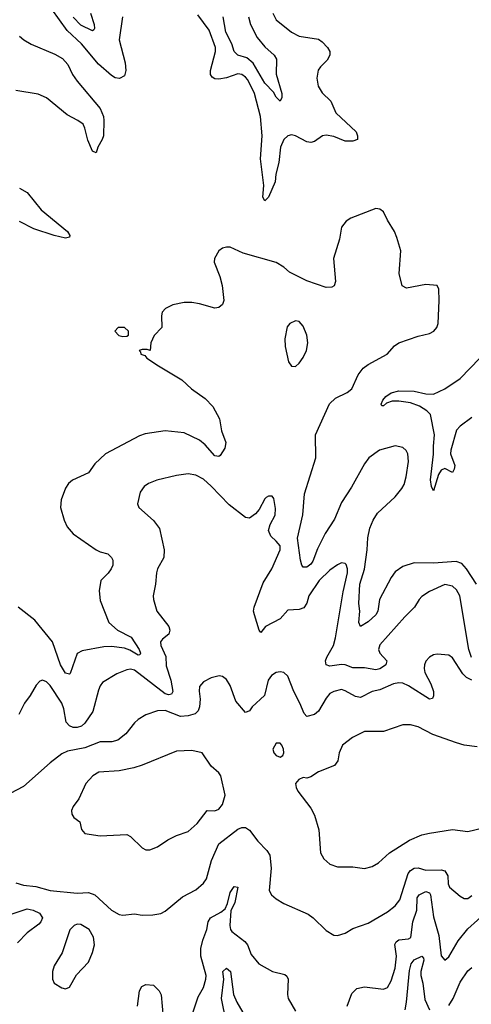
# Model space of a CAD drawing. Header units: inches. Extents: x 1694797 to 1849917, y 907313 to 1017959.
# Tile 467 of 656: x 1773391 to 1775748, y 981939 to 987075. Entities that reach past the tile are written whole.
import ezdxf

# ---------------------------------------------------------------- set-up
doc = ezdxf.new("R2010")
doc.units = ezdxf.units.IN
doc.header["$MEASUREMENT"] = 0
doc.layers.add('B7978', color=7, linetype='Continuous')

msp = doc.modelspace()

# ---------------------------------------------------------------- linework, layer by layer
at = {"layer": 'B7978', "color": 5}
for points, elevation in [([(1773926.9, 987090), (1773909.3, 986970), (1773941.4, 986850), (1773944.9, 986810), (1773937.3, 986782.7), (1773912.3, 986767.7), (1773890, 986771.9), (1773870, 986784.1), (1773802.9, 986842.9), (1773713.6, 986950), (1773638.2, 987018.2), (1773558.6, 987130)], 680), ([(1773760.4, 987110), (1773779.5, 987050), (1773781.2, 987030), (1773777.6, 987022.4), (1773770, 987017.6), (1773710, 987046.9), (1773670, 987088.9)], 660), ([(1774711.3, 987110), (1774730, 987074.9), (1774810.1, 987010.1), (1774850, 986988.7), (1774950, 986973.4), (1774970, 986960.3), (1774996.9, 986930), (1775009, 986910), (1775010.2, 986890), (1774996.1, 986863.9), (1774960.8, 986830), (1774948.9, 986811.1), (1774941.5, 986770), (1774949, 986729), (1774970, 986693.8), (1775014.7, 986650), (1775040.2, 986590), (1775146.7, 986490), (1775154, 986470), (1775154.3, 986450), (1775130, 986441.5), (1775090, 986442.1), (1775030, 986465.3), (1774990, 986473.1), (1774970.7, 986469.3), (1774930, 986439.8), (1774910, 986434.9), (1774890, 986437.9), (1774830, 986469.3), (1774810, 986474.1), (1774790, 986469.1), (1774770, 986450.7), (1774751.5, 986410), (1774743.7, 986330), (1774727.6, 986270), (1774724, 986230), (1774690, 986149.7), (1774670, 986129.8), (1774659.8, 986150), (1774665.2, 986210), (1774648.5, 986348.6), (1774655.7, 986470), (1774647.9, 986570), (1774616.6, 986690), (1774580.9, 986760.9), (1774570, 986776.2), (1774550, 986789.9), (1774530, 986792.8), (1774470, 986772.4), (1774430, 986765.3), (1774410, 986766.1), (1774394.8, 986774.8), (1774387, 986790), (1774386.5, 986810), (1774413.4, 986910), (1774412.5, 986930), (1774380, 987020), (1774320, 987100)], 680), ([(1774585.8, 987090), (1774595.9, 987050), (1774630, 986982.4), (1774670, 986933.8), (1774719, 986890), (1774731.5, 986870), (1774730.2, 986790.2), (1774758.6, 986690), (1774759.6, 986670), (1774750.3, 986649.7), (1774730, 986671.6), (1774716.3, 986696.3), (1774670, 986744.3), (1774609.2, 986849.2), (1774575.6, 986875.6), (1774529.7, 986890), (1774510, 986909.7), (1774498.1, 986950), (1774466.3, 987010), (1774453.2, 987090)], 660), ([(1773390.3, 986990), (1773411.8, 986970), (1773450, 986946.8), (1773574.8, 986894.8), (1773613.5, 986873.5), (1773641.3, 986841.3), (1773665.9, 986790), (1773690, 986753.8), (1773811.4, 986611.4), (1773828.1, 986570), (1773829.5, 986550), (1773827.6, 986470), (1773820.9, 986450), (1773799, 986410), (1773790, 986381.2), (1773770, 986389.3), (1773746.5, 986446.5), (1773730.7, 986510), (1773721.5, 986530), (1773695.1, 986550), (1773639.3, 986579.3), (1773530, 986667.8), (1773486.8, 986686.8), (1773370, 986706.1)], 680), ([(1773390, 986196.1), (1773430, 986174.5), (1773502.6, 986082.6), (1773639.6, 985970), (1773652.7, 985950), (1773650, 985941.2), (1773630, 985935.4), (1773570.2, 985949.8), (1773464.7, 985984.7), (1773390, 986022.4)], 680), ([(1775774.6, 984130), (1775722.8, 984210), (1775698.3, 984238.3), (1775669.5, 984249.5), (1775550, 984240.1), (1775450, 984242), (1775390, 984223.4), (1775350, 984194.9), (1775330, 984165.8), (1775269.3, 984050), (1775260.5, 983990), (1775250, 983971.4), (1775210, 983934.4), (1775170, 983909.7), (1775161, 983930), (1775166.4, 983990), (1775161, 984030), (1775165.8, 984130), (1775190.6, 984209.4), (1775204.9, 984310), (1775208.2, 984371.8), (1775217.7, 984422.3), (1775235, 984465), (1775258.9, 984501.1), (1775350, 984586.3), (1775386, 984630), (1775397, 984650), (1775408, 984690), (1775419.6, 984770), (1775416.3, 984810), (1775408.3, 984828.3), (1775390, 984844.4), (1775350, 984852), (1775268.2, 984830), (1775212.2, 984790), (1775190, 984758.4), (1775122.9, 984637.1), (1775070, 984555.8), (1775033.3, 984470), (1774985.9, 984394.1), (1774945.7, 984314.3), (1774920.1, 984250), (1774910, 984234.8), (1774890, 984219.8), (1774870, 984219.7), (1774862.7, 984230), (1774856.3, 984256.3), (1774840.5, 984370), (1774868.3, 984491.8), (1774877.7, 984602.3), (1774936.6, 984790), (1774934.9, 984910), (1775008.5, 985071.5), (1775038.7, 985101.3), (1775099.2, 985130), (1775125, 985150), (1775156.6, 985223.4), (1775183, 985257), (1775210, 985276.6), (1775308.2, 985330), (1775346.5, 985373.5), (1775370, 985389.1), (1775470, 985424.4), (1775530, 985437.7), (1775553, 985450), (1775568.3, 985470), (1775574.2, 985490), (1775579.8, 985610), (1775578, 985670), (1775569.3, 985689.3), (1775510, 985693.3), (1775410, 985674), (1775387.6, 985687.6), (1775371.9, 985751.9), (1775379.8, 985870), (1775358.9, 985938.9), (1775346.6, 985970), (1775309.7, 986030), (1775290, 986072.3), (1775270, 986087.3), (1775250, 986089.6), (1775119.3, 986040.7), (1775095.1, 986024.9), (1775070, 985993.2), (1775059.6, 985930), (1775027.9, 985830), (1775039.3, 985710), (1775032.6, 985687.4), (1775020.2, 985679.8), (1774990, 985678.5), (1774890, 985712.2), (1774798.8, 985758.8), (1774770, 985783.9), (1774730, 985808.5), (1774557.2, 985857.2), (1774490, 985889.3), (1774470, 985889.4), (1774450, 985883.7), (1774430, 985869.3), (1774406.7, 985830), (1774406.4, 985810), (1774436.1, 985736.1), (1774448, 985688), (1774455.6, 985610), (1774448.5, 985590), (1774430, 985574.3), (1774410, 985569.8), (1774330, 985593.8), (1774290, 985599.8), (1774250, 985599.3), (1774190, 985588.3), (1774151.4, 985568.6), (1774135.3, 985550), (1774130.3, 985530), (1774132.2, 985470), (1774093, 985427), (1774076, 985390), (1774072, 985350), (1774055.3, 985355.3), (1774030, 985355.3), (1774014, 985350), (1774022, 985342), (1774022.8, 985330), (1774043.4, 985323.4), (1774054.8, 985310), (1774114.9, 985270), (1774236.7, 985196.7), (1774287.4, 985150), (1774358.9, 985098.9), (1774398, 985058), (1774433.1, 984993.1), (1774444, 984930), (1774467.5, 984870), (1774460.7, 984839.3), (1774437.5, 984802.5), (1774430, 984796.2), (1774410, 984800.5), (1774358.2, 984858.2), (1774330, 984881.4), (1774250, 984919.8), (1774149.4, 984930.6), (1774045, 984915), (1774015.6, 984904.4), (1773838.4, 984810), (1773782.2, 984757.8), (1773749.3, 984710.7), (1773666.5, 984673.5), (1773645, 984655), (1773630, 984632), (1773607.9, 984570), (1773604.7, 984530), (1773623.8, 984463.8), (1773638.9, 984430), (1773670, 984393.4), (1773790.4, 984310), (1773810, 984299.1), (1773850, 984288.5), (1773870, 984270.6), (1773876.4, 984256.4), (1773877.7, 984230), (1773869.1, 984210), (1773852.8, 984187.2), (1773814, 984150), (1773804.8, 984095.2), (1773810, 984045.5), (1773856.1, 983930), (1773901.6, 983890), (1773973.5, 983853.5), (1774014, 983790), (1774021.5, 983770), (1774017.9, 983762.1), (1774010, 983759.4), (1773966.3, 983786.3), (1773937.5, 983797.5), (1773870, 983805.2), (1773830, 983804.4), (1773716.4, 983783.6), (1773690, 983769.2), (1773654.6, 983665.4), (1773650, 983661.3), (1773630, 983665.8), (1773603, 983710), (1773562, 983830), (1773470, 983942.5), (1773382.5, 984010)], 720), ([(1775750, 984999.8), (1775690, 984954.8), (1775670, 984933.5), (1775641.3, 984830), (1775640.1, 984810), (1775661.8, 984750), (1775658.1, 984730), (1775650, 984713.7), (1775610, 984734.5), (1775590, 984725), (1775576.7, 984703.2), (1775550, 984617), (1775540.2, 984640.2), (1775534.9, 984674.9), (1775550.9, 984809.1), (1775549.9, 984850), (1775556.6, 984910), (1775535.5, 985015.5), (1775515.3, 985035.3), (1775478.3, 985058.3), (1775430, 985076.1), (1775370, 985084.5), (1775335.5, 985084.5), (1775305.1, 985074.9), (1775290, 985061.6), (1775280.6, 985060.6), (1775276.9, 985070), (1775286.5, 985090), (1775301.9, 985110), (1775330, 985128.9), (1775370, 985139), (1775450, 985137.9), (1775510, 985123.2), (1775550, 985121.5), (1775610, 985148.9), (1775690, 985203), (1775792.9, 985310)], 680), ([(1775748.2, 983748.2), (1775735.6, 983790), (1775687.2, 984070), (1775670, 984101.1), (1775650, 984119.7), (1775610, 984128.3), (1775530, 984092.6), (1775490, 984066), (1775475.3, 984050), (1775452, 984010), (1775400.3, 983959.7), (1775270, 983813.3), (1775263.7, 983790), (1775270.2, 983770), (1775306.7, 983730), (1775301.8, 983710), (1775290, 983700.3), (1775270, 983688.7), (1775250, 983684.4), (1775190, 983693.9), (1775130, 983694.7), (1775090, 983709), (1775071, 983711), (1775010, 983702.8), (1774990, 983709.7), (1774987.2, 983730), (1774993.3, 983750), (1775028, 983810), (1775039, 983850), (1775078.7, 984090), (1775101.4, 984190), (1775102.3, 984210), (1775093.9, 984233.9), (1775090, 984238.4), (1775070, 984241.6), (1775050, 984231.3), (1775010, 984203.5), (1774953.6, 984150), (1774899.6, 984070), (1774889.3, 984030.7), (1774873, 984007), (1774850, 983997.7), (1774790, 983994.3), (1774750.8, 983949.2), (1774674.4, 983910), (1774650, 983878), (1774640.7, 983890), (1774616.2, 983970), (1774611.5, 983990), (1774613.8, 984010), (1774661.7, 984138.3), (1774706.2, 984210), (1774751.1, 984310), (1774749.8, 984330), (1774730, 984355.6), (1774700.7, 984380.7), (1774689.6, 984410), (1774698.8, 984441.2), (1774723.5, 984490), (1774725.8, 984525.8), (1774718, 984578), (1774708.9, 984588.9), (1774690, 984589), (1774678, 984582), (1774670, 984575.3), (1774639.9, 984520.1), (1774621.7, 984498.3), (1774590, 984475.1), (1774570, 984478), (1774483.8, 984543.8), (1774390, 984642.7), (1774350, 984678.7), (1774310, 984699.3), (1774270, 984706.4), (1774210, 984697.6), (1774107.4, 984672.6), (1774063.4, 984656.6), (1774040.7, 984639.3), (1774019.5, 984610), (1774006, 984550), (1774013.4, 984530), (1774090, 984462), (1774121.1, 984421.1), (1774145.7, 984310), (1774142.6, 984270), (1774110.3, 984210), (1774104.6, 984190), (1774099.6, 984130), (1774087, 984070), (1774088.8, 984050), (1774107.4, 983990), (1774170, 983910.3), (1774175, 983890), (1774168.8, 983870), (1774135.9, 983844.1), (1774126, 983830), (1774126.9, 983810), (1774152.8, 983752.8), (1774155.4, 983704.6), (1774179.4, 983630), (1774190.1, 983570), (1774182.9, 983557.1), (1774170, 983552.7), (1774150, 983559.4), (1773990, 983682.2), (1773970, 983687.7), (1773950, 983684.4), (1773897.6, 983662.4), (1773823, 983617), (1773810, 983599.5), (1773801.9, 983578.2), (1773773.3, 983466.8), (1773730, 983405.1), (1773714, 983390), (1773690, 983382.7), (1773670, 983383.7), (1773650, 983390.8), (1773633.8, 983410), (1773620.7, 983480.7), (1773610.3, 983510.3), (1773550, 983602.9), (1773530, 983620.9), (1773510, 983629.3), (1773495.9, 983624.1), (1773476.1, 983603.9), (1773446, 983550), (1773416.4, 983510), (1773386.4, 983450)], 740), ([(1775750, 983630.3), (1775723.2, 983643.2), (1775702.9, 983662.9), (1775650, 983746.3), (1775630, 983759.6), (1775570, 983764.7), (1775550, 983761.3), (1775530, 983749.6), (1775510.2, 983729.8), (1775502.8, 983710), (1775501.1, 983690), (1775505.4, 983670), (1775536.5, 983610), (1775550, 983570.8), (1775551.3, 983548.7), (1775545.8, 983534.2), (1775529.5, 983530), (1775420.7, 983600.7), (1775390, 983614), (1775370, 983615.5), (1775341.3, 983610), (1775270, 983579.5), (1775229.6, 983570.4), (1775170, 983540.2), (1775143.9, 983543.9), (1775090, 983574.8), (1775070, 983581), (1775030, 983571), (1775010, 983559.7), (1774990, 983536.2), (1774951.2, 983468.8), (1774930, 983450.9), (1774890, 983439.7), (1774875.2, 983455.2), (1774853.7, 983510), (1774821.2, 983570), (1774790.8, 983650.8), (1774770, 983669.6), (1774750, 983673), (1774730, 983669.6), (1774705.1, 983654.9), (1774688.2, 983630), (1774667.7, 983550), (1774604.9, 983490), (1774590, 983469.2), (1774570, 983461.2), (1774519.6, 983519.6), (1774490, 983601.2), (1774470, 983632.7), (1774450, 983649.4), (1774431.9, 983651.9), (1774390, 983641.6), (1774350, 983620.5), (1774330, 983596), (1774327.1, 983572.9), (1774333, 983530), (1774328.8, 983490), (1774323, 983470), (1774306, 983454), (1774270, 983443.6), (1774230, 983439.6), (1774150, 983471.1), (1774110.2, 983469.8), (1774050, 983448.4), (1774010, 983424.4), (1773990, 983406.6), (1773944.4, 983350), (1773903.5, 983316.5), (1773871.8, 983308.2), (1773810, 983308.2), (1773730, 983277.6), (1773640.2, 983259.8), (1773610, 983245.1), (1773550, 983198.7), (1773410, 983075.8), (1773341.6, 983038.4)], 760), ([(1775778.3, 983281.7), (1775710, 983291), (1775670, 983302.3), (1775547.1, 983347.1), (1775470, 983385.7), (1775430, 983396), (1775390, 983397.2), (1775290, 983362.2), (1775190, 983361.7), (1775128, 983330), (1775076.4, 983290), (1775058.7, 983250), (1775051.5, 983208.5), (1775034.7, 983185.3), (1774950, 983151.6), (1774910, 983125.2), (1774890, 983119.3), (1774870, 983122), (1774847.5, 983112.5), (1774830.6, 983090), (1774833.4, 983070), (1774842, 983050), (1774910, 982962), (1774930, 982924.9), (1774951.3, 982848.7), (1774960.3, 982730), (1774977.3, 982697.3), (1775010, 982670.4), (1775050, 982656.5), (1775130, 982655.3), (1775190, 982647.6), (1775230, 982657.4), (1775263.3, 982676.7), (1775320.7, 982730), (1775424.9, 982795.1), (1775490, 982822.8), (1775530, 982832.4), (1775650, 982851.6), (1775730, 982841.1), (1775810, 982859.6)], 780), ([(1773370, 982572.6), (1773410, 982560.2), (1773474.3, 982554.3), (1773550, 982532.8), (1773690, 982519.3), (1773750, 982523.1), (1773783, 982510), (1773869.3, 982429.3), (1773910, 982407.7), (1773930, 982404.6), (1773990, 982410.5), (1774030, 982404), (1774085.2, 982405.2), (1774127.5, 982412.5), (1774150, 982424.9), (1774240.1, 982499.9), (1774310, 982536.4), (1774350, 982571.7), (1774365.7, 982594.3), (1774392.7, 982690), (1774430, 982775.4), (1774530, 982852.1), (1774550, 982861.3), (1774570, 982860.9), (1774590, 982848.2), (1774633.7, 982790), (1774681.3, 982741.3), (1774696.8, 982716.8), (1774703.8, 982650), (1774693, 982533), (1774704.9, 982510), (1774730, 982488.7), (1774770, 982465.7), (1774896.3, 982410), (1774923, 982390), (1774990, 982323.7), (1775030, 982299.5), (1775050, 982297.6), (1775089.8, 982310.2), (1775130, 982334.9), (1775210, 982362.6), (1775310, 982420.8), (1775350, 982452.6), (1775375.3, 982484.7), (1775418.9, 982621.1), (1775430, 982637.4), (1775450, 982649.4), (1775470, 982650.1), (1775510, 982638.8), (1775590, 982640.7), (1775610, 982634.6), (1775625, 982610), (1775627.7, 982567.7), (1775634.6, 982550), (1775690, 982503.1), (1775710, 982491.7), (1775730, 982490.3), (1775750, 982506.7)], 760), ([(1774293.5, 981890), (1774322.7, 981977.3), (1774350, 982027.3), (1774362.3, 982070), (1774363.5, 982090), (1774336.9, 982190), (1774335.7, 982230), (1774346, 982274), (1774367.8, 982330), (1774375.3, 982370), (1774387.3, 982390), (1774440.7, 982419.3), (1774462.7, 982437.3), (1774475.9, 982464.1), (1774490, 982521.7), (1774510, 982553.4), (1774530.1, 982550), (1774512.9, 982470), (1774493.6, 982426.4), (1774487.3, 982350), (1774490.2, 982330), (1774498.7, 982318.7), (1774566.5, 982266.5), (1774579.1, 982250), (1774599.1, 982199.1), (1774639.1, 982150), (1774710, 982110.3), (1774774.4, 982094.4), (1774785.9, 982085.9), (1774792.6, 982070), (1774788.2, 981990), (1774792.7, 981970), (1774830, 981903.8)], 740), ([(1775100.4, 981930), (1775124.4, 981995.6), (1775150, 982020.9), (1775190, 982030.2), (1775290, 982018), (1775310, 982026.4), (1775330, 982061.6), (1775350, 982127.7), (1775356.6, 982190), (1775349.4, 982250.6), (1775355.8, 982264.1), (1775370, 982275), (1775419.2, 982280.8), (1775432.9, 982287.1), (1775441.8, 982370), (1775463.7, 982430), (1775465.4, 982494.6), (1775475.8, 982510), (1775510, 982527.2), (1775530, 982520.3), (1775534.1, 982510), (1775550, 982394.9), (1775578.5, 982298.5), (1775590, 982191.3), (1775609, 982169), (1775630, 982187), (1775679.2, 982270), (1775730, 982332.3), (1775830, 982423.7)], 740), ([(1773330, 982403.4), (1773430, 982436.6), (1773460.4, 982430), (1773493.6, 982413.6), (1773509.1, 982390), (1773501.1, 982370), (1773490, 982357.8), (1773430, 982311.2), (1773379.8, 982260.2)], 740), ([(1775402.1, 981910), (1775409.6, 981950), (1775424.4, 982115.6), (1775434.2, 982150), (1775448.8, 982171.2), (1775490, 982190.2), (1775499.1, 982179.1), (1775500.7, 982170), (1775484.2, 982110), (1775484.4, 982090), (1775494.7, 982050), (1775504.6, 981964.6), (1775530, 981910.3)], 720), ([(1774468.3, 981850), (1774443.3, 981970), (1774456.9, 982070), (1774451.9, 982110), (1774470, 982128.1), (1774491.3, 982110), (1774507, 981990), (1774524, 981950), (1774555.6, 981895.6)], 720), ([(1775630, 981933.5), (1775652.8, 981970), (1775690, 982054.4), (1775730, 982114), (1775750, 982130.5)], 720), ([(1774006.3, 981930), (1774015.6, 982010), (1774028.3, 982031.7), (1774050, 982041.6), (1774090, 982039.1), (1774119.1, 982010), (1774128.4, 981988.4), (1774139.1, 981870)], 740)]:
    msp.add_lwpolyline(points, dxfattribs=dict(at, elevation=elevation))
for points, elevation in [([(1774830, 985504.5), (1774801, 985490), (1774786.2, 985473.8), (1774774, 985410), (1774776.3, 985370), (1774793, 985290), (1774810, 985268.2), (1774830, 985266.4), (1774850, 985283), (1774870, 985313), (1774887.1, 985350), (1774894.4, 985390), (1774889.7, 985430), (1774870, 985477), (1774850, 985500.7)], 740), ([(1773938, 985470), (1773904.7, 985470), (1773886.8, 985450), (1773907.7, 985427.7), (1773930, 985422.8), (1773950, 985424.7), (1773958, 985430), (1773959, 985450)], 720), ([(1774730, 983302), (1774712.7, 983270), (1774716.4, 983250), (1774730, 983237.6), (1774750, 983229), (1774763.7, 983236.3), (1774769.4, 983250), (1774767.3, 983270), (1774759.6, 983290), (1774750, 983300.7)], 780), ([(1774290, 983262.9), (1774210, 983259.9), (1774030, 983186.8), (1773986.6, 983173.4), (1773910, 983157), (1773804.4, 983150), (1773772.9, 983130), (1773736.5, 983090), (1773700.3, 983010), (1773670.5, 982970), (1773660.5, 982950), (1773663, 982930), (1773674.2, 982914.2), (1773704, 982890), (1773714, 982850), (1773730.4, 982830.4), (1773810, 982817.4), (1773950, 982824.6), (1773970, 982814), (1774030, 982754.4), (1774050, 982744.9), (1774070, 982744.2), (1774110, 982760.9), (1774163.4, 982796.6), (1774210, 982820.3), (1774270, 982840.3), (1774317.6, 982882.4), (1774370, 982950.4), (1774410, 982948), (1774430, 982957.1), (1774450, 982980.5), (1774463.5, 983030), (1774440.7, 983130), (1774430, 983146), (1774390, 983180.9), (1774343.7, 983250)], 780), ([(1773690, 982356.3), (1773674.8, 982350), (1773653, 982327), (1773612.6, 982207.4), (1773570, 982139.3), (1773561.3, 982110), (1773561.6, 982070), (1773570.6, 982050), (1773610, 982025.3), (1773630, 982020.3), (1773650, 982028.5), (1773687.2, 982092.8), (1773750, 982159.1), (1773771.1, 982210), (1773781.3, 982250), (1773775.8, 982290), (1773753, 982330), (1773710, 982355.8)], 760)]:
    msp.add_lwpolyline(points, close=True, dxfattribs=dict(at, elevation=elevation))

doc.saveas('drawing.dxf')
